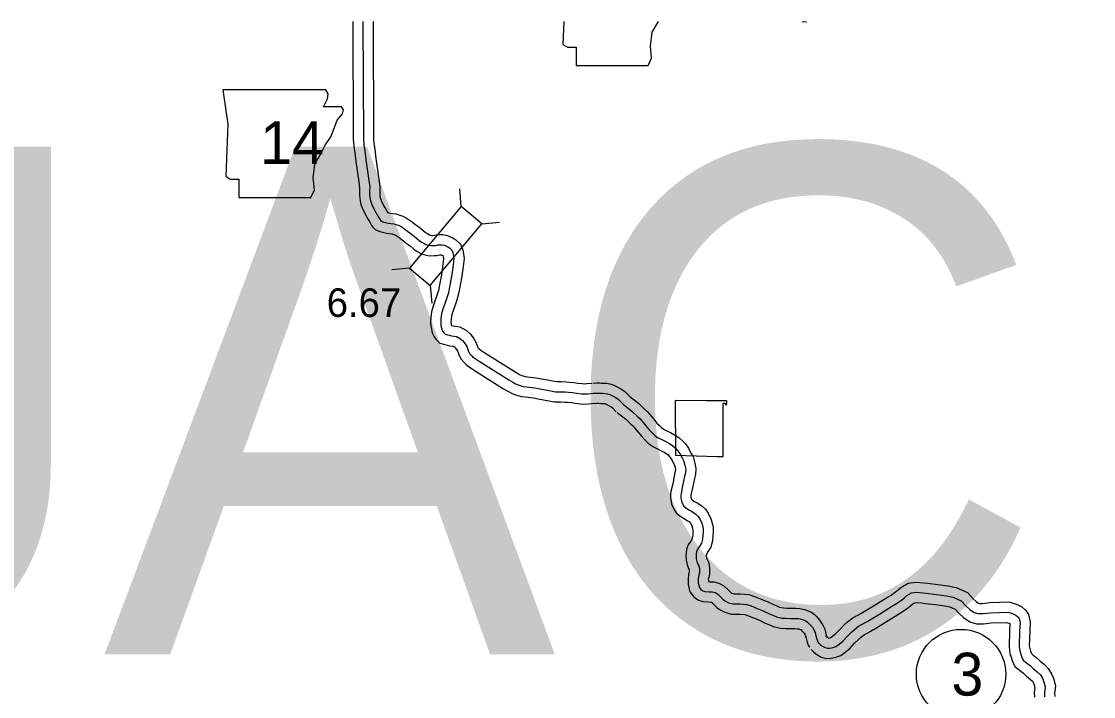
# Model space of a CAD drawing. Extents: x 31699 to 244310, y -8841 to 11474.
# Drawn here: x 146660 to 147716, y -1766 to -1101 of the extents above; entities that cross this region are included whole.
import ezdxf

# ---------------------------------------------------------------- set-up
doc = ezdxf.new("R2010")
doc.units = 0
for name, color, linetype in [('B_Logo', 7, 'Continuous'), ('G-ANNO-TEXT', 7, 'Continuous'), ('Level 30', 7, 'Continuous'), ('R_Border', 7, 'Continuous'), ('R_Border Notes', 7, 'Continuous'), ('R_XS_EARTHWORK_STAGE1', 7, 'Continuous'), ('R_XS_EARTHWORK_STAGE2', 7, 'Continuous'), ('S_WALL', 7, 'Continuous')]:
    doc.layers.add(name, color=color, linetype=linetype)

msp = doc.modelspace()

# ---------------------------------------------------------------- linework, layer by layer
at = {"layer": 'B_Logo'}
for points in [[(146996.7, -1100.8), (146997.1, -1216), (146997.6, -1222.5), (146997.8, -1224.6), (146998.5, -1228.2), (146999.6, -1237.2), (147002.5, -1257.5), (147003.3, -1264), (147003.2, -1267.9), (147003.2, -1271.2), (147003.5, -1273.3), (147003.8, -1276), (147004.3, -1278.1), (147005.4, -1281), (147008.1, -1286.6), (147010.7, -1291.1), (147012, -1293.5), (147013.5, -1296), (147014, -1296.8), (147014.6, -1297.3), (147016.1, -1298), (147017.5, -1298.5), (147021.6, -1299.5), (147027.2, -1300.1), (147032.2, -1301.7), (147034.9, -1303.2), (147038.3, -1305.7), (147042.8, -1309), (147045.5, -1311.1), (147049.5, -1314.1), (147052.2, -1316.4), (147054.6, -1318.1), (147056.9, -1319.5), (147058.5, -1320.4), (147061.4, -1321.2), (147063.4, -1321.6), (147066, -1321.5), (147068.2, -1321.3), (147070.5, -1320.9), (147072.5, -1320.7), (147074.2, -1320.7), (147077, -1321.2), (147078.4, -1321.8), (147080.2, -1322.7), (147081.8, -1323.8), (147084.3, -1326), (147085.3, -1328.4), (147086.1, -1334.3), (147085.4, -1340.9), (147083.9, -1352), (147081.9, -1362.2), (147080.8, -1368.1), (147079.1, -1374.1), (147077, -1379.5), (147075.5, -1384.3), (147074, -1388.9), (147073.5, -1393.4), (147073.3, -1396.7), (147073.5, -1399.7), (147073.8, -1401.8), (147074.3, -1403.5), (147074.5, -1404.2), (147075.4, -1406.2), (147076.5, -1407.7), (147077.5, -1408.8), (147079.9, -1409.5), (147081.7, -1409.9), (147083.8, -1410.3), (147086.4, -1410.7), (147088.8, -1411.1), (147092.8, -1413.2), (147094.7, -1415.1), (147097.3, -1418.4), (147099.2, -1421.6), (147100, -1423.9), (147100.5, -1425.7), (147101.7, -1427.7), (147103.5, -1429.8), (147104.7, -1431), (147107.1, -1432.6), (147111.1, -1435.5), (147140.4, -1453.9), (147144.9, -1456.5), (147146.9, -1457.6), (147149.5, -1458.8), (147154.5, -1460.4), (147157.7, -1460.7), (147166, -1461.7), (147170.9, -1462.5), (147176.6, -1463.5), (147181.6, -1464.6), (147186.3, -1465.4), (147191.9, -1465.5), (147195.9, -1465.6), (147199, -1465.9), (147203.1, -1466.3), (147206.9, -1466.8), (147211.8, -1467.4), (147215, -1467.6), (147218.1, -1467.4), (147223.3, -1466.9)], [(147223.3, -1466.9), (147226.9, -1466.8), (147229.3, -1466.8), (147231, -1466.9), (147233, -1466.9), (147235.2, -1467.1), (147237.5, -1467.4), (147239.8, -1468.2), (147241.7, -1469.3), (147243.8, -1470.3), (147245.6, -1471.2), (147248.1, -1472.8), (147253.3, -1478)], [(147253.3, -1478), (147261.6, -1484.6), (147267, -1489.7), (147269.8, -1492.3), (147275.4, -1499), (147278.7, -1503), (147281.5, -1505.8), (147284.1, -1508.5), (147287.4, -1510.8), (147292.3, -1513.3), (147295, -1514.6), (147298.4, -1516.4), (147301.8, -1518.6), (147304.2, -1520.7), (147306.4, -1523.3), (147308.9, -1526.4), (147310.9, -1530.6), (147312.5, -1533.2), (147313.8, -1537.9), (147314.5, -1541.7), (147314.2, -1545.3), (147313.3, -1548.8), (147311.5, -1558.2), (147309.9, -1565.6), (147309.6, -1567.6), (147309.6, -1569.5), (147309.9, -1571.6), (147310.3, -1573), (147310.6, -1574.1), (147311.3, -1575.8), (147312.8, -1578.2), (147314.7, -1579.8), (147318.2, -1582), (147321.3, -1583.7), (147324.5, -1586), (147326.5, -1587.9), (147328.2, -1590.2), (147330, -1594), (147330.9, -1597.3), (147331.6, -1600.3), (147331.6, -1603.6), (147331.4, -1606.8), (147331, -1610.6), (147330, -1614.5), (147328.3, -1617.2), (147325.8, -1621), (147325, -1622.9), (147324.9, -1625.2), (147324.8, -1626.7), (147324.9, -1630.1), (147325.4, -1632.6), (147326.4, -1635.1), (147327.5, -1637.2), (147327.9, -1638.3), (147328, -1639.8), (147328, -1641.9), (147328.1, -1643.8), (147327.5, -1646.1), (147326.8, -1649.4), (147326.9, -1651.2), (147326.9, -1654.1), (147327.3, -1655.7), (147327.9, -1658), (147329.4, -1660.1), (147331.3, -1661.5), (147333.5, -1662.3), (147337.5, -1662.5), (147340.7, -1662.6), (147343.6, -1663.3), (147346.3, -1664.7), (147348.8, -1667.3), (147350.9, -1669.3), (147351.1, -1669.8), (147353.7, -1671.8), (147356.6, -1673.2), (147360.9, -1674.4), (147368.1, -1674.4), (147374.8, -1675), (147379, -1676.4), (147385, -1678.9), (147391.3, -1681.4), (147396.9, -1684.2), (147400.3, -1685.6), (147403.8, -1687.1), (147409.3, -1688.3), (147413.6, -1688.6), (147417.6, -1688.7), (147422.3, -1688.7), (147425.8, -1688.9), (147428.7, -1689.4), (147432.9, -1691.2), (147434.6, -1692.3), (147436.2, -1694), (147437.7, -1695.6), (147439.3, -1697.4), (147441, -1700.4), (147442, -1702.6), (147442.8, -1705.9), (147443.5, -1709), (147444.3, -1710.9), (147445.1, -1712.4)], [(147493.8, -1691.3), (147506.2, -1683.8), (147518.3, -1676.4), (147522.2, -1674), (147527, -1670.6), (147529.9, -1668.4), (147532.4, -1666.2), (147536.8, -1663.6), (147541.8, -1662.9), (147547.9, -1663.5), (147551.4, -1663.9), (147561.6, -1665.1), (147571.3, -1666.5), (147577.8, -1667.7), (147585.9, -1671.5), (147590.5, -1676.4), (147594.3, -1679.8), (147598.6, -1682.8), (147602.3, -1683.9), (147607.3, -1684), (147614.7, -1683.1), (147631.9, -1682.6), (147636.4, -1684), (147639.5, -1685.5), (147641.9, -1687.5), (147642.9, -1688.9), (147643.8, -1692.9), (147643.4, -1701.2), (147642.9, -1716.2), (147643.5, -1720.7), (147644.7, -1723.9), (147645.4, -1726.9), (147646.7, -1729.7), (147650.5, -1732.7), (147653.7, -1735.1), (147656.9, -1738.2), (147660.8, -1741.4), (147663.8, -1744.2), (147666.1, -1748.1), (147667.3, -1751.4), (147668.5, -1756.1), (147667.8, -1762), (147667.9, -1765.8)], [(147445.1, -1712.4), (147447.2, -1714.6), (147449.2, -1716.1), (147451.7, -1717.5), (147454.2, -1718.1), (147456.6, -1718), (147459.6, -1717.4), (147462.5, -1716.3), (147465.5, -1713.9), (147469.3, -1711), (147473.7, -1706.1), (147477.9, -1702.1), (147480.4, -1699.8), (147484.8, -1696.5), (147488.9, -1694.1), (147491.9, -1692.4), (147493.8, -1691.3), (147496, -1690.2)]]:
    msp.add_lwpolyline(points, dxfattribs=at)
at = {"layer": 'G-ANNO-TEXT'}
msp.add_lwpolyline([(147194.6, -1100.8), (147193.6, -1123.4), (147198.1, -1126.2), (147206.6, -1126.2), (147206.6, -1144.2), (147277.7, -1144.2), (147281, -1136.9), (147279.9, -1125.1), (147281.6, -1111.5), (147287.8, -1100.8), (147287.8, -1100.8)], dxfattribs=at)
msp.add_lwpolyline([(146858.6, -1168), (146863.7, -1201.9), (146861.5, -1253.2), (146866, -1256), (146874.4, -1256), (146874.4, -1274.1), (146945.5, -1274.1), (146948.9, -1266.7), (146947.7, -1254.9), (146949.4, -1241.4), (146955.6, -1230.6), (146959.6, -1222.7), (146965.2, -1214.3), (146968.6, -1205.3), (146971.4, -1197.9), (146976.5, -1191.7), (146977.6, -1187.8), (146975.4, -1185), (146957.9, -1185), (146961.8, -1177.1), (146962.4, -1172), (146960.1, -1168.1)], close=True, dxfattribs=at)
at = {"layer": 'Level 30'}
for points in [[(147355.1, -1474.3), (147335, -1474.5), (147304.2, -1474)], [(147304.2, -1474), (147304.4, -1527.8)], [(147304.4, -1527.8), (147345.4, -1529.3), (147351.3, -1529.4), (147351.5, -1477.2), (147351.8, -1476.7), (147352.4, -1476.6), (147353.3, -1477.1), (147353.8, -1478), (147354.4, -1478.2), (147354.9, -1477.6), (147354.8, -1476.5), (147354.9, -1475.9), (147355.1, -1474.3)]]:
    msp.add_lwpolyline(points, dxfattribs=at)
at = {"layer": 'R_Border Notes'}
msp.add_circle((147585.7, -1743.5), 44, dxfattribs=at)
at = {"layer": 'R_XS_EARTHWORK_STAGE1'}
for p, q in [((147093.5, -1283.1), (147092, -1265.6)), ((147113.7, -1300), (147131.3, -1298.5)), ((147042.6, -1343.8), (147025.1, -1345.3)), ((147062.9, -1360.8), (147064.4, -1378.3))]:
    msp.add_line(p, q, dxfattribs=at)
msp.add_lwpolyline([(147062.9, -1360.8), (147113.7, -1300), (147093.5, -1283.1), (147042.6, -1343.8)], close=True, dxfattribs=at)
at = {"layer": 'R_XS_EARTHWORK_STAGE2'}
for points in [[(146986.7, -1100.8), (146987.1, -1216.3), (146987.6, -1223.4), (146987.9, -1226.1), (146988.6, -1229.8), (146989.7, -1238.6), (146992.6, -1258.8), (146993.3, -1264.5), (146993.2, -1267.8), (146993.2, -1272), (146993.6, -1274.5), (146993.9, -1277.7), (146994.7, -1281), (146996.2, -1284.9), (146999.2, -1291.3), (147001.9, -1295.9), (147003.3, -1298.4), (147005.2, -1301.6), (147006.5, -1303.4), (147008.8, -1305.7), (147012.2, -1307.2), (147014.5, -1308.1), (147019.9, -1309.4), (147025.1, -1310), (147028.2, -1310.9), (147029.5, -1311.6), (147032.4, -1313.7), (147036.7, -1316.9), (147039.4, -1319), (147043.2, -1321.9), (147046.1, -1324.4), (147049.2, -1326.6), (147051.7, -1328), (147054.5, -1329.7), (147059, -1330.9), (147062.7, -1331.7), (147066.7, -1331.4), (147069.4, -1331.2), (147072, -1330.8), (147073.1, -1330.7), (147073.2, -1330.7), (147074, -1330.8), (147074.2, -1330.9), (147075.2, -1331.4), (147075.6, -1331.6), (147075.7, -1331.7), (147076, -1334.5), (147075.5, -1339.7), (147074, -1350.4), (147072.1, -1360.3), (147071.1, -1365.8), (147069.6, -1370.8), (147067.5, -1376.2), (147065.9, -1381.3), (147064.2, -1386.8), (147063.6, -1392.5), (147063.3, -1396.7), (147063.5, -1400.9), (147064.1, -1404), (147064.6, -1405.9), (147064.9, -1407.4), (147066.7, -1411.3), (147068.7, -1414.1), (147072.3, -1417.7), (147077.4, -1419.1), (147079.5, -1419.7), (147082.1, -1420.2), (147085, -1420.6), (147085.5, -1420.7), (147086.8, -1421.4), (147087.3, -1421.9), (147089.1, -1424.1), (147090.1, -1425.8), (147090.5, -1426.9), (147091.3, -1429.7), (147093.5, -1433.5), (147096.2, -1436.7), (147098.4, -1438.8), (147101.4, -1440.8), (147105.6, -1443.8), (147135.2, -1462.5), (147140, -1465.2), (147142.3, -1466.5), (147145.9, -1468.2), (147152.5, -1470.2), (147156.6, -1470.6), (147164.6, -1471.6), (147169.3, -1472.4), (147174.6, -1473.3), (147179.6, -1474.4), (147185.3, -1475.4), (147191.7, -1475.5), (147195.3, -1475.6), (147198, -1475.8), (147202, -1476.2), (147205.5, -1476.7), (147210.9, -1477.4), (147215, -1477.6), (147218.9, -1477.4), (147224.3, -1476.8)], [(147006.7, -1100.8), (147007.1, -1215.6), (147007.5, -1221.6), (147007.7, -1223.1), (147008.4, -1226.6), (147009.5, -1235.9), (147012.4, -1256.2), (147013.3, -1263.6), (147013.2, -1268.1), (147013.2, -1270.4), (147013.4, -1272), (147013.7, -1274.3), (147013.9, -1275.1), (147014.6, -1277.1), (147016.9, -1282), (147019.4, -1286.2), (147020.7, -1288.6), (147021, -1289.1), (147023.3, -1289.7), (147029.2, -1290.3), (147036.1, -1292.4), (147040.3, -1294.7), (147044.2, -1297.6), (147048.8, -1301), (147051.6, -1303.2), (147055.8, -1306.3), (147058.3, -1308.5), (147060.1, -1309.7), (147062, -1310.9), (147062.4, -1311.1), (147063.7, -1311.5), (147064.2, -1311.6), (147065.4, -1311.5), (147067.1, -1311.4), (147069, -1311.1), (147071.9, -1310.6), (147075.3, -1310.7), (147080, -1311.6), (147082.6, -1312.8), (147085.2, -1314), (147088.1, -1316), (147092.6, -1320.1), (147095, -1325.7), (147096.2, -1334.1), (147095.3, -1342.1), (147093.7, -1353.6), (147091.8, -1364.1), (147090.5, -1370.4), (147088.6, -1377.3), (147086.4, -1382.8), (147085, -1387.3), (147083.8, -1391), (147083.5, -1394.2), (147083.3, -1396.8), (147083.4, -1398.6), (147083.6, -1399.6), (147083.8, -1400.1), (147083.9, -1400.1), (147085.5, -1400.5), (147087.9, -1400.8), (147092, -1401.5), (147098.7, -1405.1), (147102.1, -1408.4), (147105.5, -1412.7), (147108.3, -1417.3), (147109.6, -1421), (147109.8, -1421.8), (147109.9, -1421.8), (147110.9, -1423), (147111.1, -1423.2), (147112.8, -1424.4), (147116.7, -1427.2), (147145.5, -1445.3), (147149.9, -1447.8), (147151.5, -1448.7), (147153.1, -1449.5), (147156.4, -1450.5), (147158.8, -1450.7), (147167.4, -1451.8), (147172.6, -1452.6), (147178.5, -1453.7), (147183.5, -1454.8), (147187.2, -1455.4), (147192, -1455.5), (147196.5, -1455.6), (147199.9, -1455.9), (147204.2, -1456.3), (147208.2, -1456.9), (147212.7, -1457.5), (147215, -1457.6), (147217.3, -1457.5), (147222.2, -1456.9)], [(147429.1, -1100.8), (147430.9, -1101.2), (147433.4, -1100.8)], [(147223.1, -1456.9), (147226.8, -1456.8), (147229.5, -1456.8), (147231.3, -1456.9), (147233.3, -1456.9), (147236.4, -1457.1), (147239.9, -1457.7), (147243.9, -1459), (147246.3, -1460.4), (147248.2, -1461.4), (147250.5, -1462.5), (147254.3, -1464.9), (147260.3, -1470.9)], [(147223.4, -1476.9), (147227, -1476.8), (147229, -1476.8), (147230.8, -1476.9), (147232.7, -1476.9), (147234.1, -1477), (147235.1, -1477.2), (147235.7, -1477.4), (147237, -1478.1), (147239.3, -1479.2), (147240.7, -1479.9), (147241.8, -1480.6), (147246.2, -1485.1)], [(147259.5, -1470.1), (147268.2, -1477), (147273.9, -1482.5), (147277, -1485.4), (147283, -1492.6), (147286.1, -1496.3), (147288.6, -1498.8), (147290.6, -1500.8), (147292.5, -1502.2), (147296.7, -1504.3), (147299.6, -1505.7), (147303.5, -1507.8), (147307.9, -1510.6), (147311.4, -1513.7), (147314.2, -1516.9), (147317.4, -1521.1), (147319.7, -1525.8), (147321.8, -1529.2), (147323.6, -1535.7), (147324.6, -1541.2), (147324.1, -1547), (147323.1, -1551), (147321.3, -1560.2), (147319.7, -1567.4), (147319.6, -1568.4), (147319.6, -1568.8), (147319.7, -1569.6), (147319.9, -1570.3), (147320, -1570.7), (147320.2, -1571.2), (147320.5, -1571.6), (147320.7, -1571.8), (147323.1, -1573.4), (147326.6, -1575.1), (147330.8, -1578.2), (147334, -1581.2), (147336.8, -1585.1), (147339.4, -1590.5), (147340.6, -1594.8), (147341.6, -1599.2), (147341.6, -1603.9), (147341.4, -1607.6), (147340.9, -1612.4), (147339.2, -1618.5), (147336.7, -1622.6), (147334.9, -1625.4), (147334.9, -1625.6), (147334.8, -1626.7), (147334.9, -1629.1), (147335, -1629.6), (147335.5, -1630.8), (147336.9, -1633.4), (147337.7, -1636.3), (147338.1, -1639.3), (147338, -1641.8), (147338.1, -1645.1), (147337.2, -1648.4), (147336.8, -1650.2), (147336.9, -1651), (147336.9, -1652.5), (147337.9, -1652.6), (147342.1, -1652.7), (147347.1, -1653.9), (147352.2, -1656.5), (147355.9, -1660.2), (147358.7, -1663), (147359, -1663.3), (147360.1, -1663.8), (147362.3, -1664.4), (147368.6, -1664.4), (147376.8, -1665.2), (147382.4, -1667), (147388.8, -1669.6), (147395.4, -1672.3), (147401, -1675.1), (147404.3, -1676.4), (147406.9, -1677.6), (147410.7, -1678.4), (147414, -1678.6), (147417.7, -1678.7), (147422.6, -1678.7), (147427, -1678.9), (147431.6, -1679.8), (147437.6, -1682.3), (147441.1, -1684.6), (147443.5, -1687.2), (147445.1, -1688.9), (147447.4, -1691.6), (147449.9, -1695.9), (147451.5, -1699.3), (147452.6, -1703.5), (147453.1, -1706), (147453.4, -1706.7), (147453.9, -1707.7)], [(147247.1, -1485.8), (147255.1, -1492.1), (147260.2, -1497), (147262.5, -1499.2), (147267.7, -1505.4), (147271.3, -1509.7), (147274.4, -1512.9), (147277.7, -1516.1), (147282.2, -1519.3), (147287.9, -1522.3), (147290.5, -1523.5), (147293.3, -1525), (147295.8, -1526.6), (147297.1, -1527.7), (147298.7, -1529.6), (147300.4, -1531.8), (147302.1, -1535.4), (147303.2, -1537.2), (147304, -1540.1), (147304.4, -1542.2), (147304.3, -1543.6), (147303.5, -1546.6), (147301.7, -1556.2), (147300, -1563.8), (147299.6, -1566.8), (147299.6, -1570.2), (147300.1, -1573.7), (147300.6, -1575.8), (147301.1, -1577.4), (147302.4, -1580.5), (147305.2, -1584.8), (147308.6, -1587.8), (147313.2, -1590.7), (147316.1, -1592.2), (147318.1, -1593.7), (147319, -1594.5), (147319.6, -1595.3), (147320.6, -1597.5), (147321.2, -1599.8), (147321.6, -1601.4), (147321.6, -1603.3), (147321.5, -1605.9), (147321.2, -1608.7), (147320.7, -1610.5), (147319.8, -1611.9), (147317, -1616.3), (147315.2, -1620.6), (147314.9, -1624.8), (147314.8, -1626.7), (147314.9, -1631.2), (147315.8, -1635.6), (147317.4, -1639.4), (147318, -1640.6), (147318, -1642), (147318, -1642.6), (147317.7, -1643.8), (147316.8, -1648.6), (147316.9, -1651.4), (147316.9, -1655.3), (147317.6, -1658.1), (147318.7, -1662.4), (147322.4, -1667.3), (147326.5, -1670.4), (147331.4, -1672.2), (147337, -1672.5), (147339.4, -1672.6), (147340.1, -1672.8), (147340.3, -1672.9), (147341.7, -1674.3), (147345.3, -1677.9), (147348.4, -1680.4), (147353.1, -1682.6), (147359.5, -1684.4), (147367.6, -1684.4), (147372.8, -1684.9), (147375.5, -1685.8), (147381.3, -1688.1), (147387.2, -1690.5), (147392.7, -1693.3), (147396.4, -1694.8), (147400.7, -1696.7), (147407.9, -1698.2), (147413.2, -1698.6), (147417.5, -1698.7), (147422, -1698.7), (147424.6, -1698.8), (147425.8, -1699.1), (147428.2, -1700.1), (147428.9, -1700.9), (147430.3, -1702.3), (147431.1, -1703.3), (147432.1, -1705), (147432.5, -1705.9), (147433.1, -1708.2), (147434, -1712), (147435.2, -1715.2), (147436.3, -1717.1)], [(147488.6, -1682.8), (147501, -1675.2), (147513.1, -1667.9), (147516.7, -1665.7), (147521, -1662.5), (147523.6, -1660.6), (147526.4, -1658.1), (147533.5, -1654), (147541.6, -1652.9), (147549, -1653.6), (147552.5, -1654), (147562.9, -1655.2), (147572.9, -1656.6), (147580.8, -1658.1), (147591.9, -1663.2), (147597.5, -1669.3), (147600.5, -1671.9), (147603, -1673.7), (147603.8, -1673.9), (147606.8, -1674), (147614, -1673.1), (147633.2, -1672.5), (147640, -1674.6), (147645.1, -1677), (147649.5, -1680.8), (147652.2, -1685), (147653.8, -1692), (147653.3, -1701.6), (147652.9, -1715.7), (147653.3, -1718.3), (147654.2, -1720.9), (147654.9, -1723.4), (147656.6, -1724.8), (147660.2, -1727.5), (147663.5, -1730.7), (147667.4, -1733.9), (147671.6, -1737.9), (147675.2, -1743.8), (147676.9, -1748.4), (147678.7, -1755.5), (147677.8, -1762.4), (147677.9, -1765.5)], [(147499, -1699.9), (147511.4, -1692.3), (147523.5, -1684.9), (147527.7, -1682.3), (147532.9, -1678.7), (147536.3, -1676.1), (147538.3, -1674.3), (147540.1, -1673.2), (147542, -1673), (147546.8, -1673.5), (147550.2, -1673.9), (147560.4, -1675), (147569.7, -1676.3), (147574.7, -1677.3), (147579.9, -1679.7), (147583.4, -1683.5), (147588.1, -1687.7), (147594.2, -1692), (147600.8, -1693.9), (147607.7, -1694), (147615.4, -1693.1), (147630.5, -1692.6), (147632.8, -1693.3), (147633.7, -1693.7), (147633.7, -1693.8), (147633.4, -1700.8), (147632.9, -1716.6), (147633.7, -1723.1), (147635.1, -1726.9), (147636, -1730.2), (147638.6, -1736), (147644.4, -1740.6), (147647.1, -1742.7), (147650.2, -1745.7), (147654.2, -1748.9), (147655.9, -1750.5), (147657.1, -1752.5), (147657.7, -1754.3), (147658.4, -1756.8), (147657.8, -1761.5), (147657.9, -1766.1)], [(147452.3, -1705.4), (147453.8, -1707), (147454.7, -1707.7), (147455.3, -1708), (147456.8, -1707.7), (147457.6, -1707.4), (147459.4, -1706), (147462.5, -1703.7), (147466.5, -1699.2), (147471, -1694.8), (147474, -1692.1), (147479.2, -1688.2), (147483.9, -1685.4), (147487, -1683.7), (147489, -1682.6), (147491.3, -1681.3)], [(147438, -1719.4), (147440.6, -1722.1), (147443.7, -1724.4), (147448, -1726.9), (147453.3, -1728.2), (147457.9, -1727.9), (147462.3, -1727), (147467.3, -1725.2), (147471.6, -1721.9), (147476.1, -1718.4), (147480.9, -1713.1), (147484.7, -1709.4), (147486.8, -1707.5), (147490.3, -1704.9), (147493.9, -1702.8), (147496.8, -1701.1), (147498.6, -1700.1), (147500.7, -1699)]]:
    msp.add_lwpolyline(points, dxfattribs=at)

# ---------------------------------------------------------------- texts
at = {"layer": 'G-ANNO-TEXT'}
msp.add_text('14', height=42.24, dxfattribs=at).set_placement((146895.4, -1241.3))
at = {"layer": 'R_Border'}
msp.add_text('OUACHITA', height=500, dxfattribs=at).set_placement((145738, -1724.1))
at = {"layer": 'R_Border Notes'}
msp.add_text('3', height=42.2, dxfattribs=at).set_placement((147576.2, -1764.7))
at = {"layer": 'S_WALL'}
msp.add_text('6.67', height=28.16, dxfattribs=at).set_placement((146961, -1391.8))

doc.saveas('drawing.dxf')
